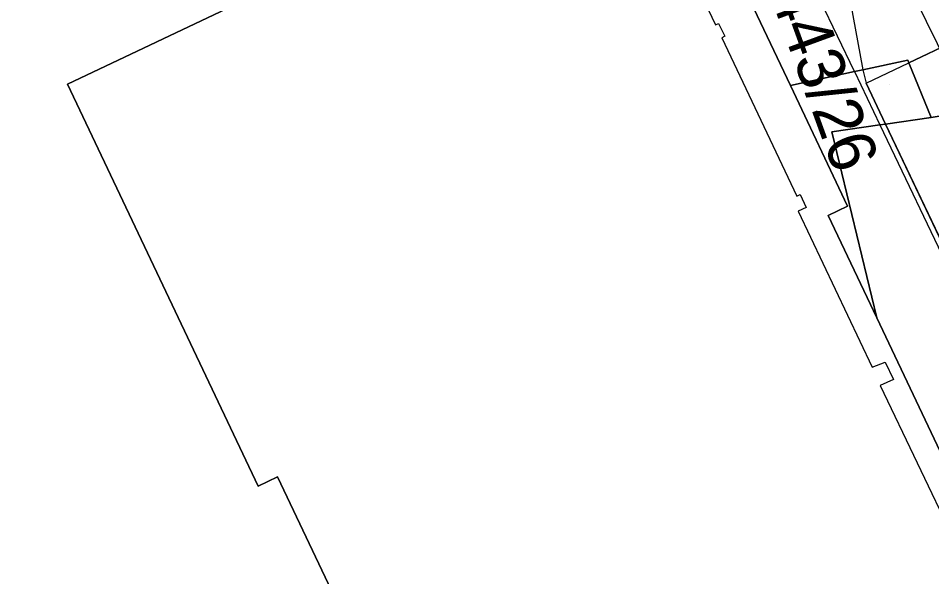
# Model space of a CAD drawing. Extents: x -263423 to -261326, y -1240067 to -1237864.
# Drawn here: x -262344.65 to -262306.14, y -1239839.18 to -1239815.65 of the extents above; entities that cross this region are included whole.
import ezdxf

# ---------------------------------------------------------------- set-up
doc = ezdxf.new("R2010")
doc.units = 0
for name, color, linetype in [('body_kn', 7, 'Continuous'), ('kladpar_druhypozemkov', 7, 'Continuous'), ('kladpar_hranice', 7, 'Continuous'), ('kladpar_parcelnecisla', 7, 'Continuous'), ('kladpar_plochy', 7, 'Continuous'), ('tarchy_linie', 7, 'Continuous'), ('zappar_hrandruhpozemk', 7, 'Continuous')]:
    doc.layers.add(name, color=color, linetype=linetype)

msp = doc.modelspace()

# ---------------------------------------------------------------- linework, layer by layer
at = {"layer": 'body_kn'}
for p, q in [((-262315.25, -1239815.92), (-262315.25, -1239815.92)), ((-262315.13, -1239815.87), (-262315.13, -1239815.87)), ((-262314.86, -1239816.4), (-262314.86, -1239816.4)), ((-262314.99, -1239816.47), (-262314.99, -1239816.47)), ((-262307.15, -1239817.41), (-262307.15, -1239817.41)), ((-262307.1, -1239817.53), (-262307.1, -1239817.53)), ((-262309.4, -1239817.9), (-262309.4, -1239817.9)), ((-262309.4, -1239817.9), (-262309.4, -1239817.9)), ((-262309.04, -1239817.82), (-262309.04, -1239817.82)), ((-262309.04, -1239817.82), (-262309.04, -1239817.82)), ((-262342.57, -1239818.43), (-262342.57, -1239818.43)), ((-262312.1, -1239818.49), (-262312.1, -1239818.49)), ((-262308.91, -1239818.39), (-262308.91, -1239818.39)), ((-262308.91, -1239818.39), (-262308.91, -1239818.39)), ((-262306.16, -1239819.83), (-262306.16, -1239819.83)), ((-262308.33, -1239820.14), (-262308.33, -1239820.14)), ((-262308.33, -1239820.14), (-262308.33, -1239820.14)), ((-262308.09, -1239820.11), (-262308.09, -1239820.11)), ((-262308.09, -1239820.11), (-262308.09, -1239820.11)), ((-262310.35, -1239820.43), (-262310.35, -1239820.43)), ((-262311.82, -1239823.14), (-262311.82, -1239823.14)), ((-262311.68, -1239823.07), (-262311.68, -1239823.07)), ((-262311.43, -1239823.62), (-262311.43, -1239823.62)), ((-262309.69, -1239823.57), (-262309.69, -1239823.57)), ((-262311.77, -1239823.78), (-262311.77, -1239823.78)), ((-262310.5, -1239823.96), (-262310.5, -1239823.96)), ((-262308.45, -1239828.27), (-262308.45, -1239828.27)), ((-262308.45, -1239828.27), (-262308.45, -1239828.27)), ((-262308.1, -1239830.14), (-262308.1, -1239830.14)), ((-262308.65, -1239830.36), (-262308.65, -1239830.36)), ((-262307.75, -1239830.87), (-262307.75, -1239830.87)), ((-262308.31, -1239831.13), (-262308.31, -1239831.13)), ((-262333.72, -1239834.98), (-262333.72, -1239834.98)), ((-262334.53, -1239835.37), (-262334.53, -1239835.37))]:
    msp.add_line(p, q, dxfattribs=at)
at = {"layer": 'kladpar_druhypozemkov'}
msp.add_line((-262307.92, -1239818.45), (-262307.92, -1239818.45), dxfattribs=at)
at = {"layer": 'kladpar_hranice'}
for points in [[(-262303.89, -1239819.45), (-262306.16, -1239819.83), (-262307.1, -1239817.53), (-262307.15, -1239817.41), (-262309.04, -1239817.82), (-262309.4, -1239817.9), (-262312.1, -1239818.49), (-262317.73, -1239806.64), (-262322.38, -1239796.85), (-262325.02, -1239791.28), (-262326.95, -1239787.23), (-262345.59, -1239803.32), (-262348.15, -1239804.35), (-262326.65, -1239785.78), (-262325.98, -1239786.39), (-262321.98, -1239790.06), (-262317.16, -1239794.47), (-262315.5, -1239795.99), (-262311.6, -1239799.56), (-262309.5, -1239801.49), (-262301.37, -1239808.94)], [(-262345.59, -1239803.32), (-262326.95, -1239787.23), (-262325.02, -1239791.28), (-262322.38, -1239796.85), (-262317.73, -1239806.64), (-262320.52, -1239807.97), (-262320.59, -1239808), (-262342.57, -1239818.43), (-262334.53, -1239835.37), (-262333.72, -1239834.98), (-262327.71, -1239847.63)], [(-262327.71, -1239847.63), (-262333.72, -1239834.98), (-262334.53, -1239835.37), (-262342.57, -1239818.43), (-262320.59, -1239808), (-262320.52, -1239807.97), (-262317.73, -1239806.64), (-262312.1, -1239818.49), (-262309.69, -1239823.57), (-262310.5, -1239823.96), (-262308.45, -1239828.27), (-262304.5, -1239836.61), (-262303.65, -1239836.2), (-262293.77, -1239857.07)], [(-262308.45, -1239828.27), (-262310.5, -1239823.96), (-262309.69, -1239823.57), (-262312.1, -1239818.49), (-262309.4, -1239817.9), (-262309.04, -1239817.82), (-262307.15, -1239817.41), (-262307.1, -1239817.53), (-262306.16, -1239819.83), (-262308.09, -1239820.11), (-262308.33, -1239820.14), (-262310.35, -1239820.43), (-262308.45, -1239828.27)], [(-262293.77, -1239857.07), (-262303.65, -1239836.2), (-262304.5, -1239836.61), (-262308.45, -1239828.27), (-262310.35, -1239820.43), (-262308.33, -1239820.14), (-262308.09, -1239820.11), (-262306.16, -1239819.83), (-262303.89, -1239819.45), (-262302.54, -1239819.22), (-262300.06, -1239818.8), (-262296.58, -1239818.08), (-262295.25, -1239817.8)]]:
    msp.add_lwpolyline(points, dxfattribs=at)
at = {"layer": 'kladpar_plochy'}
for points in [[(-262303.89, -1239819.45), (-262306.16, -1239819.83), (-262307.1, -1239817.53), (-262307.15, -1239817.41), (-262309.04, -1239817.82), (-262309.4, -1239817.9), (-262312.1, -1239818.49), (-262317.73, -1239806.64), (-262322.38, -1239796.85), (-262325.02, -1239791.28), (-262326.95, -1239787.23), (-262345.59, -1239803.32), (-262348.15, -1239804.35), (-262326.65, -1239785.78), (-262325.98, -1239786.39), (-262321.98, -1239790.06), (-262317.16, -1239794.47), (-262315.5, -1239795.99), (-262311.6, -1239799.56), (-262309.5, -1239801.49), (-262301.37, -1239808.94)], [(-262345.59, -1239803.32), (-262326.95, -1239787.23), (-262325.02, -1239791.28), (-262322.38, -1239796.85), (-262317.73, -1239806.64), (-262320.52, -1239807.97), (-262320.59, -1239808), (-262342.57, -1239818.43), (-262334.53, -1239835.37), (-262333.72, -1239834.98), (-262327.71, -1239847.63)], [(-262327.71, -1239847.63), (-262333.72, -1239834.98), (-262334.53, -1239835.37), (-262342.57, -1239818.43), (-262320.59, -1239808), (-262320.52, -1239807.97), (-262317.73, -1239806.64), (-262312.1, -1239818.49), (-262309.69, -1239823.57), (-262310.5, -1239823.96), (-262308.45, -1239828.27), (-262304.5, -1239836.61), (-262303.65, -1239836.2), (-262293.77, -1239857.07)], [(-262293.77, -1239857.07), (-262303.65, -1239836.2), (-262304.5, -1239836.61), (-262308.45, -1239828.27), (-262310.35, -1239820.43), (-262308.33, -1239820.14), (-262308.09, -1239820.11), (-262306.16, -1239819.83), (-262303.89, -1239819.45), (-262302.54, -1239819.22), (-262300.06, -1239818.8), (-262296.58, -1239818.08), (-262295.25, -1239817.8), (-262293.32, -1239821.08), (-262292.49, -1239823), (-262290.39, -1239828.06), (-262288.03, -1239833.62), (-262288.77, -1239833.89), (-262285.83, -1239840.76)]]:
    msp.add_lwpolyline(points, dxfattribs=at)
msp.add_lwpolyline([(-262308.45, -1239828.27), (-262310.5, -1239823.96), (-262309.69, -1239823.57), (-262312.1, -1239818.49), (-262309.4, -1239817.9), (-262309.04, -1239817.82), (-262307.15, -1239817.41), (-262307.1, -1239817.53), (-262306.16, -1239819.83), (-262308.09, -1239820.11), (-262308.33, -1239820.14), (-262310.35, -1239820.43)], close=True, dxfattribs=at)
at = {"layer": 'tarchy_linie'}
for points in [[(-262283.85, -1239864.33), (-262301.32, -1239826), (-262304.5, -1239819.55), (-262316.61, -1239794.98), (-262319.03, -1239790.05), (-262324.08, -1239783.55), (-262326.38, -1239780.59), (-262326.42, -1239780.54), (-262357.83, -1239806.78), (-262368.79, -1239815.94), (-262373.8, -1239820.13), (-262383.93, -1239828.6), (-262385.19, -1239825.54), (-262386.07, -1239823.42), (-262386.61, -1239822.09), (-262387.06, -1239820.99), (-262387.71, -1239819.42)], [(-262293.77, -1239857.07), (-262293.35, -1239851.88), (-262299.02, -1239839.9), (-262302.2, -1239833.09), (-262301.96, -1239832.97), (-262308.09, -1239820.11), (-262308.91, -1239818.39), (-262307.1, -1239817.53), (-262305.21, -1239816.63), (-262303.89, -1239819.45), (-262298.36, -1239831.26), (-262298.09, -1239831.13), (-262283.69, -1239861.41), (-262283.06, -1239862.74), (-262283.62, -1239863), (-262291.09, -1239866.47), (-262291.52, -1239865.56), (-262291.4, -1239863.04), (-262292.1, -1239860.61), (-262293.77, -1239857.07)]]:
    msp.add_lwpolyline(points, dxfattribs=at)
at = {"layer": 'zappar_hrandruhpozemk'}
for p, q in [((-262314.99, -1239816.47), (-262311.82, -1239823.14)), ((-262308.91, -1239818.39), (-262307.1, -1239817.53)), ((-262309.4, -1239817.9), (-262308.33, -1239820.14)), ((-262308.33, -1239820.14), (-262302.34, -1239832.69)), ((-262308.09, -1239820.11), (-262301.96, -1239832.97))]:
    msp.add_line(p, q, dxfattribs=at)
for points in [[(-262320.52, -1239807.97), (-262319.86, -1239809.36), (-262318.53, -1239808.72), (-262318.32, -1239809.15), (-262318.46, -1239809.22), (-262315.25, -1239815.92), (-262315.13, -1239815.87), (-262314.86, -1239816.4), (-262314.99, -1239816.47)], [(-262309.4, -1239817.9), (-262311.55, -1239813.41), (-262311.74, -1239812.88), (-262311.76, -1239812.31)], [(-262309.88, -1239812.24), (-262309.86, -1239813.39), (-262309.04, -1239817.82)], [(-262304.29, -1239812.63), (-262304.82, -1239814.59), (-262305.21, -1239816.63), (-262307.1, -1239817.53)], [(-262309.04, -1239817.82), (-262308.91, -1239818.39), (-262308.09, -1239820.11)], [(-262311.82, -1239823.14), (-262311.68, -1239823.07), (-262311.43, -1239823.62), (-262311.77, -1239823.78), (-262308.65, -1239830.36), (-262308.1, -1239830.14), (-262307.75, -1239830.87), (-262308.31, -1239831.13), (-262305.2, -1239837.64), (-262304.68, -1239837.4), (-262304.35, -1239838.13), (-262304.86, -1239838.38)]]:
    msp.add_lwpolyline(points, dxfattribs=at)

# ---------------------------------------------------------------- texts
at = {"layer": 'kladpar_parcelnecisla'}
msp.add_text('2443/26', height=2, rotation=290, dxfattribs=at).set_placement((-262313.51, -1239813.194))

doc.saveas('drawing.dxf')
